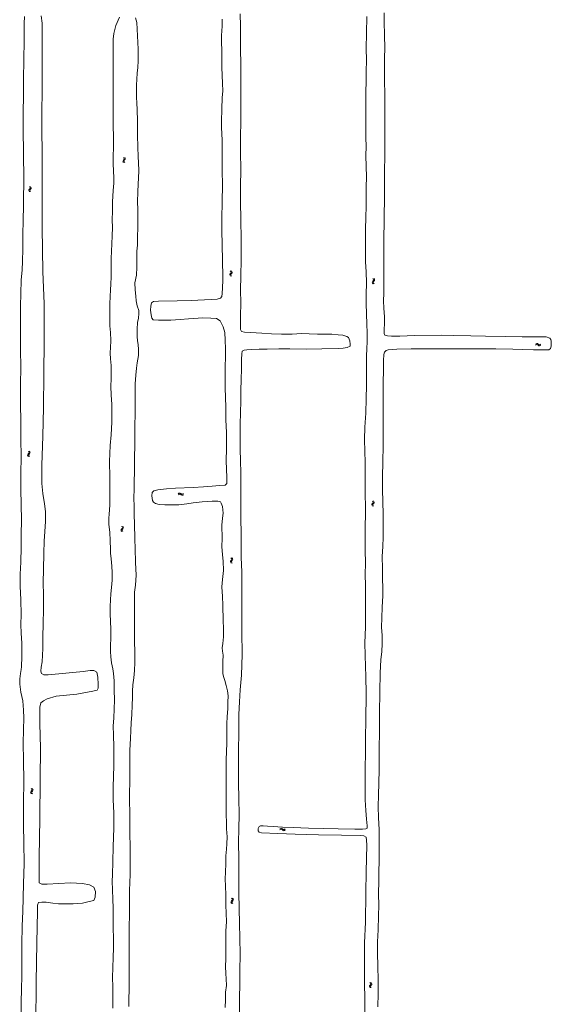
# Model space of a CAD drawing. Header units: metres. Extents: x 189705 to 199106, y 581686 to 588448.
# Tile 552 of 555: x 198580 to 198833, y 587684 to 588153. Entities that reach past the tile are written whole.
import ezdxf

# ---------------------------------------------------------------- set-up
doc = ezdxf.new("R2010")
doc.units = ezdxf.units.M
doc.layers.add('B-WA-OG-GBKN-G', color=7, linetype='Continuous', lineweight=18)

msp = doc.modelspace()

# ---------------------------------------------------------------- linework, layer by layer
at = {"layer": 'B-WA-OG-GBKN-G'}
for p, q in [((198629.253, 588085.732), (198629.348, 588086.057)), ((198629.375, 588085.428), (198629.253, 588085.732)), ((198629.348, 588086.057), (198629.598, 588086.378)), ((198629.654, 588085.131), (198629.375, 588085.428)), ((198629.82, 588087.33), (198629.541, 588087.629)), ((198629.598, 588086.378), (198629.847, 588086.701)), ((198629.753, 588085.756), (198629.844, 588086.069)), ((198629.873, 588085.451), (198629.753, 588085.756)), ((198629.943, 588087.016), (198629.82, 588087.33)), ((198629.844, 588086.069), (198630.094, 588086.401)), ((198629.847, 588086.701), (198629.943, 588087.016)), ((198630.15, 588085.152), (198629.873, 588085.451)), ((198630.316, 588087.35), (198630.038, 588087.649)), ((198630.094, 588086.401), (198630.345, 588086.722)), ((198630.441, 588087.037), (198630.316, 588087.35)), ((198630.345, 588086.722), (198630.441, 588087.037)), ((198585.006, 588073.478), (198584.725, 588073.776)), ((198585.502, 588073.501), (198585.222, 588073.799)), ((198584.446, 588071.877), (198584.54, 588072.203)), ((198584.57, 588071.575), (198584.446, 588071.877)), ((198584.54, 588072.203), (198584.788, 588072.525)), ((198584.851, 588071.279), (198584.57, 588071.575)), ((198584.788, 588072.525), (198585.036, 588072.85)), ((198584.946, 588071.904), (198585.036, 588072.218)), ((198585.068, 588071.6), (198584.946, 588071.904)), ((198585.13, 588073.165), (198585.006, 588073.478)), ((198585.036, 588072.85), (198585.13, 588073.165)), ((198585.036, 588072.218), (198585.284, 588072.55)), ((198585.347, 588071.302), (198585.068, 588071.6)), ((198585.284, 588072.55), (198585.534, 588072.873)), ((198585.628, 588073.188), (198585.502, 588073.501)), ((198585.534, 588072.873), (198585.628, 588073.188)), ((198680.208, 588031.578), (198680.3, 588031.904)), ((198680.333, 588031.276), (198680.208, 588031.578)), ((198680.3, 588031.904), (198680.546, 588032.227)), ((198680.759, 588033.181), (198680.478, 588033.477)), ((198680.546, 588032.227), (198680.793, 588032.553)), ((198680.708, 588031.607), (198680.796, 588031.921)), ((198680.831, 588031.303), (198680.708, 588031.607)), ((198680.885, 588032.869), (198680.759, 588033.181)), ((198680.793, 588032.553), (198680.885, 588032.869)), ((198680.796, 588031.921), (198681.042, 588032.255)), ((198681.255, 588033.207), (198680.974, 588033.503)), ((198681.042, 588032.255), (198681.291, 588032.579)), ((198681.383, 588032.895), (198681.255, 588033.207)), ((198681.291, 588032.579), (198681.383, 588032.895)), ((198680.615, 588030.981), (198680.333, 588031.276)), ((198681.111, 588031.007), (198680.831, 588031.303)), ((198748.073, 588027.936), (198748.163, 588028.263)), ((198748.2, 588027.635), (198748.073, 588027.936)), ((198748.163, 588028.263), (198748.407, 588028.588)), ((198748.484, 588027.342), (198748.2, 588027.635)), ((198748.615, 588029.543), (198748.331, 588029.838)), ((198748.407, 588028.588), (198748.652, 588028.915)), ((198748.572, 588027.969), (198748.659, 588028.283)), ((198748.698, 588027.666), (198748.572, 588027.969)), ((198748.742, 588029.232), (198748.615, 588029.543)), ((198748.652, 588028.915), (198748.742, 588029.232)), ((198748.659, 588028.283), (198748.903, 588028.619)), ((198748.979, 588027.371), (198748.698, 588027.666)), ((198749.11, 588029.572), (198748.827, 588029.866)), ((198748.903, 588028.619), (198749.15, 588028.944)), ((198749.24, 588029.26), (198749.11, 588029.572)), ((198749.15, 588028.944), (198749.24, 588029.26)), ((198826.138, 587998.8), (198825.84, 587998.52)), ((198826.451, 587998.926), (198826.138, 587998.8)), ((198826.767, 587998.832), (198826.451, 587998.926)), ((198827.089, 587998.582), (198826.767, 587998.832)), ((198827.421, 587998.333), (198827.089, 587998.582)), ((198828.337, 587998.643), (198828.039, 587998.365)), ((198826.161, 587998.304), (198825.863, 587998.024)), ((198826.474, 587998.428), (198826.161, 587998.304)), ((198826.789, 587998.334), (198826.474, 587998.428)), ((198827.113, 587998.085), (198826.789, 587998.334)), ((198827.436, 587997.837), (198827.113, 587998.085)), ((198827.735, 587998.243), (198827.421, 587998.333)), ((198827.761, 587997.743), (198827.436, 587997.837)), ((198828.039, 587998.365), (198827.735, 587998.243)), ((198828.064, 587997.867), (198827.761, 587997.743)), ((198828.36, 587998.147), (198828.064, 587997.867)), ((198584.145, 587947.454), (198584.43, 587947.163)), ((198584.43, 587947.163), (198584.559, 587946.861)), ((198584.64, 587947.488), (198584.927, 587947.199)), ((198584.927, 587947.199), (198585.058, 587946.899)), ((198583.994, 587945.879), (198583.907, 587945.561)), ((198583.907, 587945.561), (198584.04, 587945.252)), ((198584.236, 587946.207), (198583.994, 587945.879)), ((198584.04, 587945.252), (198584.327, 587944.961)), ((198584.476, 587946.545), (198584.236, 587946.207)), ((198584.491, 587945.913), (198584.405, 587945.596)), ((198584.405, 587945.596), (198584.536, 587945.286)), ((198584.559, 587946.861), (198584.476, 587946.545)), ((198584.732, 587946.244), (198584.491, 587945.913)), ((198584.536, 587945.286), (198584.823, 587944.995)), ((198584.972, 587946.572), (198584.732, 587946.244)), ((198585.058, 587946.899), (198584.972, 587946.572)), ((198655.691, 587927.166), (198655.97, 587927.464)), ((198655.744, 587926.672), (198656.025, 587926.968)), ((198655.97, 587927.464), (198656.265, 587927.606)), ((198656.025, 587926.968), (198656.321, 587927.108)), ((198656.265, 587927.606), (198656.595, 587927.531)), ((198656.321, 587927.108), (198656.64, 587927.037)), ((198656.595, 587927.531), (198656.932, 587927.303)), ((198656.64, 587927.037), (198656.987, 587926.809)), ((198656.932, 587927.303), (198657.271, 587927.075)), ((198656.987, 587926.809), (198657.323, 587926.579)), ((198657.271, 587927.075), (198657.591, 587927)), ((198657.323, 587926.579), (198657.644, 587926.505)), ((198657.591, 587927), (198657.896, 587927.143)), ((198657.644, 587926.505), (198657.949, 587926.649)), ((198657.896, 587927.143), (198658.176, 587927.441)), ((198657.949, 587926.649), (198658.229, 587926.947)), ((198748.146, 587923.78), (198748.425, 587923.483)), ((198748.425, 587923.483), (198748.547, 587923.178)), ((198748.643, 587923.803), (198748.923, 587923.508)), ((198748.923, 587923.508), (198749.048, 587923.205)), ((198747.961, 587922.209), (198747.867, 587921.893)), ((198747.867, 587921.893), (198747.993, 587921.581)), ((198748.21, 587922.532), (198747.961, 587922.209)), ((198747.993, 587921.581), (198748.274, 587921.283)), ((198748.458, 587922.864), (198748.21, 587922.532)), ((198748.459, 587922.232), (198748.365, 587921.917)), ((198748.365, 587921.917), (198748.49, 587921.604)), ((198748.547, 587923.178), (198748.458, 587922.864)), ((198748.706, 587922.557), (198748.459, 587922.232)), ((198748.49, 587921.604), (198748.77, 587921.307)), ((198748.954, 587922.88), (198748.706, 587922.557)), ((198749.048, 587923.205), (198748.954, 587922.88)), ((198628.411, 587909.819), (198628.506, 587910.144)), ((198628.533, 587909.515), (198628.411, 587909.819)), ((198628.506, 587910.144), (198628.756, 587910.465)), ((198628.812, 587909.218), (198628.533, 587909.515)), ((198628.978, 587911.417), (198628.699, 587911.716)), ((198628.756, 587910.465), (198629.005, 587910.788)), ((198628.911, 587909.843), (198629.002, 587910.156)), ((198629.031, 587909.538), (198628.911, 587909.843)), ((198629.101, 587911.103), (198628.978, 587911.417)), ((198629.002, 587910.156), (198629.252, 587910.488)), ((198629.005, 587910.788), (198629.101, 587911.103)), ((198629.308, 587909.239), (198629.031, 587909.538)), ((198629.474, 587911.437), (198629.196, 587911.736)), ((198629.252, 587910.488), (198629.503, 587910.809)), ((198629.599, 587911.124), (198629.474, 587911.437)), ((198629.503, 587910.809), (198629.599, 587911.124)), ((198680.825, 587895.377), (198680.588, 587895.044)), ((198680.713, 587896.622), (198681.003, 587896.335)), ((198681.06, 587895.719), (198680.825, 587895.377)), ((198681.003, 587896.335), (198681.137, 587896.036)), ((198681.137, 587896.036), (198681.06, 587895.719)), ((198681.32, 587895.422), (198681.085, 587895.087)), ((198681.208, 587896.664), (198681.5, 587896.38)), ((198681.555, 587895.754), (198681.32, 587895.422)), ((198681.5, 587896.38), (198681.636, 587896.083)), ((198681.636, 587896.083), (198681.555, 587895.754)), ((198680.588, 587895.044), (198680.507, 587894.725)), ((198680.507, 587894.725), (198680.646, 587894.418)), ((198680.646, 587894.418), (198680.938, 587894.132)), ((198681.085, 587895.087), (198681.004, 587894.768)), ((198681.004, 587894.768), (198681.141, 587894.461)), ((198681.141, 587894.461), (198681.432, 587894.175)), ((198585.288, 587784.85), (198585.397, 587785.171)), ((198585.398, 587784.542), (198585.288, 587784.85)), ((198585.397, 587785.171), (198585.66, 587785.482)), ((198585.665, 587784.234), (198585.398, 587784.542)), ((198585.921, 587786.423), (198585.655, 587786.734)), ((198585.66, 587785.482), (198585.922, 587785.794)), ((198585.789, 587784.854), (198585.894, 587785.163)), ((198585.897, 587784.544), (198585.789, 587784.854)), ((198585.894, 587785.163), (198586.157, 587785.484)), ((198586.161, 587784.234), (198585.897, 587784.544)), ((198586.031, 587786.105), (198585.921, 587786.423)), ((198585.922, 587785.794), (198586.031, 587786.105)), ((198586.418, 587786.424), (198586.152, 587786.734)), ((198586.157, 587785.484), (198586.421, 587785.794)), ((198586.529, 587786.105), (198586.418, 587786.424)), ((198586.421, 587785.794), (198586.529, 587786.105)), ((198704.109, 587767.443), (198704.414, 587767.713)), ((198704.114, 587766.947), (198704.421, 587767.214)), ((198704.414, 587767.713), (198704.721, 587767.826)), ((198704.421, 587767.214), (198704.73, 587767.325)), ((198704.721, 587767.826), (198705.043, 587767.72)), ((198704.73, 587767.325), (198705.04, 587767.224)), ((198705.04, 587767.224), (198705.364, 587766.964)), ((198705.043, 587767.72), (198705.357, 587767.461)), ((198705.357, 587767.461), (198705.672, 587767.201)), ((198705.364, 587766.964), (198705.677, 587766.703)), ((198705.672, 587767.201), (198705.984, 587767.096)), ((198705.677, 587766.703), (198705.989, 587766.597)), ((198705.984, 587767.096), (198706.301, 587767.209)), ((198705.989, 587766.597), (198706.306, 587766.712)), ((198706.301, 587767.209), (198706.608, 587767.478)), ((198706.306, 587766.712), (198706.614, 587766.982)), ((198680.775, 587732.539), (198680.871, 587732.864)), ((198680.896, 587732.235), (198680.775, 587732.539)), ((198680.871, 587732.864), (198681.122, 587733.184)), ((198681.174, 587731.937), (198680.896, 587732.235)), ((198681.347, 587734.135), (198681.069, 587734.435)), ((198681.122, 587733.184), (198681.372, 587733.507)), ((198681.275, 587732.562), (198681.367, 587732.875)), ((198681.395, 587732.256), (198681.275, 587732.562)), ((198681.469, 587733.821), (198681.347, 587734.135)), ((198681.367, 587732.875), (198681.618, 587733.205)), ((198681.372, 587733.507), (198681.469, 587733.821)), ((198681.671, 587731.956), (198681.395, 587732.256)), ((198681.843, 587734.154), (198681.565, 587734.454)), ((198681.618, 587733.205), (198681.871, 587733.526)), ((198681.967, 587733.84), (198681.843, 587734.154)), ((198681.871, 587733.526), (198681.967, 587733.84)), ((198747.024, 587694.224), (198747.304, 587693.928)), ((198747.304, 587693.928), (198747.429, 587693.624)), ((198747.429, 587693.624), (198747.341, 587693.31)), ((198747.52, 587694.25), (198747.802, 587693.957)), ((198747.802, 587693.957), (198747.929, 587693.655)), ((198747.929, 587693.655), (198747.837, 587693.329)), ((198746.848, 587692.652), (198746.756, 587692.336)), ((198746.756, 587692.336), (198746.884, 587692.024)), ((198747.095, 587692.976), (198746.848, 587692.652)), ((198746.884, 587692.024), (198747.167, 587691.728)), ((198747.341, 587693.31), (198747.095, 587692.976)), ((198747.346, 587692.678), (198747.254, 587692.362)), ((198747.254, 587692.362), (198747.38, 587692.05)), ((198747.591, 587693.004), (198747.346, 587692.678)), ((198747.38, 587692.05), (198747.663, 587691.754)), ((198747.837, 587693.329), (198747.591, 587693.004))]:
    msp.add_line(p, q, dxfattribs=at)
at = {"layer": 'B-WA-OG-GBKN-G', "flags": 128}
for points in [[(198580.552, 588000), (198580.546, 588001.589), (198580.5, 588009.023), (198580.494, 588016.625), (198580.59, 588022.691), (198580.746, 588029.074), (198581.245, 588034.081), (198581.453, 588037.91), (198581.627, 588044.027), (198581.666, 588052.815), (198581.836, 588055.595), (198582.026, 588077.395), (198581.722, 588101.311), (198581.857, 588124.992), (198582.211, 588143.344), (198582.305, 588151.458), (198582.439, 588154.775)], [(198590.425, 588155.097), (198590.822, 588151.647), (198590.864, 588147.279), (198590.884, 588136.002)], [(198625.401, 588148.617), (198625.949, 588150.5), (198627.739, 588154.535)], [(198635.222, 588154.094), (198635.872, 588151.92), (198636.128, 588148.814), (198636.585, 588139.285), (198636.569, 588133.796), (198636.337, 588130.323), (198636.118, 588128.004), (198635.874, 588124.732), (198635.803, 588122.166), (198635.78, 588119.075), (198635.798, 588116.197), (198635.895, 588113.669), (198636.149, 588110.227), (198636.259, 588105.139), (198636.314, 588098.107), (198636.46, 588092.61), (198636.578, 588087.865), (198636.675, 588085.221), (198636.855, 588081.195), (198636.799, 588077.812), (198636.641, 588074.936), (198636.343, 588071.178), (198636.325, 588066.467), (198636.364, 588062.766), (198636.363, 588058.806), (198636.372, 588054.172), (198636.316, 588049.688), (198636.199, 588045.826), (198635.976, 588042.846), (198635.864, 588038.699), (198635.944, 588035.354), (198635.71, 588031.499), (198635.043, 588027.867), (198635.175, 588024.431), (198635.387, 588021.514), (198635.588, 588019.16), (198636.069, 588016.811), (198636.835, 588014.559), (198636.931, 588013.119), (198636.732, 588011.04), (198636.261, 588008.839)], [(198685.246, 588156.059), (198685.371, 588150.258), (198685.353, 588140.504), (198685.543, 588130.86), (198685.519, 588121.242), (198685.527, 588112.661), (198685.429, 588104.976), (198685.324, 588097.251), (198685.37, 588089.746), (198685.447, 588082.117), (198685.389, 588073.446), (198685.397, 588066.239), (198685.505, 588058.209), (198685.577, 588048.383), (198685.605, 588038.733), (198685.417, 588031.158), (198685.33, 588024.308), (198685.481, 588018.358), (198685.279, 588011.872), (198685.263, 588007.64), (198685.272, 588005.598), (198685.734, 588004.617), (198687.242, 588004.259), (198695.51, 588003.867), (198700.122, 588003.48), (198704.814, 588003.384), (198709.875, 588003.417), (198714.381, 588003.627), (198718.087, 588003.549), (198722.098, 588003.399), (198725.896, 588003.321), (198728.87, 588003.286), (198731.889, 588003.102), (198734.157, 588002.909), (198736.052, 588002.219), (198736.859, 588001.696)], [(198745.564, 588154.866), (198745.393, 588146.921), (198745.284, 588139.566), (198745.313, 588133.908), (198745.234, 588128.594), (198745.196, 588123.773), (198745.06, 588118.861), (198745.068, 588114.11), (198745.082, 588109.262), (198745.05, 588101.887), (198744.986, 588096.949), (198745.16, 588092.95), (198745.019, 588088.297), (198745.169, 588083.449), (198745.349, 588078.218), (198745.254, 588073.591), (198745.143, 588068.465), (198745.141, 588064.174), (198745.03, 588059.1), (198744.948, 588053.21), (198744.957, 588047.5), (198744.94, 588042.97), (198744.96, 588037.882), (198745.135, 588033.034), (198745.29, 588027.777), (198745.261, 588022.191), (198745.266, 588018.095), (198745.356, 588012.935), (198745.539, 588008.262), (198745.659, 588003.88), (198745.638, 588000)], [(198753.936, 588071.932), (198753.963, 588077.084), (198753.978, 588081.264), (198754.04, 588088.179), (198754.108, 588093.772), (198754.139, 588098.593), (198754.149, 588104.4), (198754.09, 588109.112), (198754.075, 588113.83), (198754.049, 588118.756), (198753.994, 588123.254), (198753.951, 588130.059), (198753.983, 588134.985), (198754.035, 588139.884), (198754.007, 588145.795), (198753.859, 588152.412), (198753.855, 588156.625)], [(198661.863, 588019.342), (198671.431, 588019.837), (198674.252, 588020.088), (198675.783, 588020.45), (198676.429, 588021.347), (198676.644, 588022.707), (198676.787, 588025.435), (198676.878, 588029.128), (198676.858, 588032.92), (198676.811, 588036.186), (198676.805, 588040.205), (198676.644, 588044.113), (198676.519, 588047.465), (198676.512, 588051.224), (198676.493, 588054.931), (198676.516, 588058.184), (198676.657, 588066.758), (198676.696, 588074.204), (198676.598, 588081.599), (198676.625, 588089.324), (198676.613, 588095.896), (198676.301, 588101.899), (198676.315, 588104.679), (198676.425, 588110.796), (198676.626, 588115.974), (198676.942, 588119.355), (198676.811, 588122.784), (198676.624, 588126.829), (198676.506, 588130.42), (198676.441, 588133.959), (198676.36, 588138.457), (198676.22, 588142.787), (198676.326, 588145.742), (198676.667, 588150.147), (198676.619, 588153.498)], [(198623.517, 588000), (198623.527, 588000.311), (198623.391, 588004.09), (198623.123, 588007.332), (198623.011, 588010.878), (198623.041, 588014.098), (198623.079, 588017.663), (198623.169, 588021.382), (198623.366, 588024.343), (198623.621, 588027.297), (198623.683, 588030.472), (198623.691, 588033.253), (198623.681, 588036.37), (198623.717, 588039.532), (198623.844, 588042.779), (198624.071, 588046.569), (198624.244, 588050.042), (198624.286, 588054.436), (198624.257, 588057.618), (198624.345, 588062.128), (198624.387, 588066.412), (198624.635, 588071.842), (198624.919, 588075.307), (198624.934, 588078.204), (198624.896, 588080.868), (198624.735, 588084.932), (198624.83, 588095.716), (198624.655, 588104.447), (198624.68, 588110.558), (198624.705, 588117.959), (198624.722, 588127.564), (198624.72, 588135.866), (198624.69, 588143.961), (198624.945, 588146.772), (198625.401, 588148.617)], [(198590.884, 588136.002), (198590.833, 588123.74), (198590.67, 588104.739), (198590.768, 588085.905), (198590.883, 588068.069), (198590.875, 588053.992), (198591.092, 588033.214), (198591.829, 588017.837), (198591.733, 588001.713), (198591.72, 588000)], [(198833.286, 588000), (198833.174, 588000.751), (198832.73, 588001.48), (198831.048, 588001.994), (198828.598, 588002.045), (198819.513, 588002.105), (198811.49, 588002.173), (198802.054, 588002.338), (198795.088, 588002.497), (198786.859, 588002.76), (198781.188, 588002.802), (198768.239, 588002.713), (198761.257, 588002.445), (198757.226, 588002.356), (198755.366, 588002.469), (198754.085, 588002.819), (198753.746, 588003.702), (198753.781, 588005.471), (198753.946, 588008.516), (198753.871, 588011.641), (198753.672, 588015.77), (198753.522, 588019.244), (198753.612, 588022.899), (198753.665, 588026.878), (198753.635, 588031.188), (198753.64, 588035.958), (198753.647, 588041.065), (198753.614, 588045.868), (198753.664, 588050.624), (198753.748, 588055.543), (198753.813, 588060.675), (198753.884, 588066.897), (198753.936, 588071.932)], [(198678.094, 588000), (198678.084, 588000.496), (198677.864, 588004.204), (198677.139, 588006.917), (198675.637, 588009.718), (198673.88, 588010.777), (198671.243, 588010.998), (198667.348, 588011.096), (198660.561, 588010.671), (198656.56, 588010.29), (198652.081, 588010.092), (198648.925, 588010.096), (198646.228, 588010.025), (198643.766, 588010.122), (198643.057, 588010.949), (198642.69, 588012.571), (198642.526, 588014.775), (198642.569, 588016.707), (198642.946, 588018.241), (198643.941, 588018.929), (198646.21, 588019.027), (198655.096, 588019.195), (198661.863, 588019.342)], [(198636.261, 588008.839), (198636.044, 588005.716), (198636.033, 588002.359), (198636.319, 588000)], [(198581.006, 587844.73), (198581.116, 587849.622), (198581.175, 587856.083), (198580.837, 587860.816), (198580.708, 587864.841), (198580.753, 587869.747), (198580.659, 587876.598), (198580.31, 587883.159), (198580.411, 587888.894), (198580.668, 587894.693), (198580.802, 587901.827), (198580.812, 587907.608), (198581.044, 587914.775), (198580.744, 587922.009), (198580.634, 587929.443), (198580.717, 587936.76), (198580.746, 587944.978), (198580.673, 587953.338), (198580.637, 587961.394), (198580.527, 587970.371), (198580.482, 587979.256), (198580.624, 587987.817), (198580.568, 587995.769), (198580.552, 588000)], [(198591.72, 588000), (198591.604, 587984.319), (198591.405, 587968.312), (198591.153, 587954.729), (198590.705, 587940.811), (198590.699, 587932.113), (198591.193, 587927.393), (198591.971, 587922.463), (198592.471, 587918.767), (198592.472, 587914.049), (198592.111, 587909.242), (198591.841, 587904.667), (198591.681, 587898.848), (198591.472, 587891.072), (198591.298, 587884.994), (198591.396, 587878.85), (198591.399, 587871.85), (198591.327, 587865.5), (198591.15, 587858.786), (198591.123, 587853.498), (198591.067, 587850.245), (198590.792, 587847.135), (198590.39, 587844.545), (198590.198, 587842.68), (198590.465, 587841.525), (198591.693, 587840.87), (198593.637, 587840.873), (198605.516, 587842.095), (198610.328, 587842.55), (198613.661, 587842.921), (198615.501, 587842.899), (198616.91, 587842.179), (198617.299, 587839.74), (198617.463, 587836.317), (198617.532, 587834.515), (198616.995, 587833.546), (198615.022, 587833.05), (198607.342, 587831.664), (198597.421, 587830.692), (198593.241, 587829.43), (198591.5, 587828.557), (198590.12, 587827.528)], [(198623.113, 587930.17), (198622.995, 587934.967), (198622.957, 587942.679), (198623.243, 587950.241), (198623.671, 587955.32), (198623.955, 587961.365), (198624.027, 587965.389), (198623.973, 587969.92), (198623.723, 587974.276), (198623.603, 587978.528), (198623.705, 587982.002), (198623.78, 587985.183), (198623.699, 587988.45), (198623.443, 587991.601), (198623.295, 587994.24), (198623.42, 587997.078), (198623.517, 588000)], [(198636.319, 588000), (198636.381, 587999.486), (198636.794, 587996.561), (198636.776, 587993.159), (198636.162, 587989.649), (198635.728, 587987.176), (198635.516, 587983.755), (198635.145, 587979.687), (198635.186, 587976.304), (198635.2, 587972.908), (198635.175, 587967.931), (198635.15, 587964.489), (198634.981, 587960.498), (198635.002, 587957.031), (198634.997, 587953.686), (198634.961, 587949.215), (198634.898, 587945.8), (198634.892, 587942.151), (198634.805, 587937.699), (198634.742, 587933.033), (198634.665, 587929.385), (198634.573, 587925.374), (198634.661, 587921.174), (198634.743, 587916.967), (198634.814, 587913.123), (198634.931, 587905.65), (198635.095, 587901.074), (198635.379, 587894.507), (198635.549, 587888.486), (198635.232, 587883.646), (198634.884, 587880.252), (198634.854, 587875.651), (198634.795, 587870.615), (198634.763, 587865.645), (198634.784, 587860.92), (198634.873, 587856.862), (198634.906, 587851.891), (198635.042, 587846.79), (198634.827, 587842.955), (198634.511, 587839.489), (198634.027, 587836.095), (198633.857, 587833.154), (198633.834, 587830.115), (198633.783, 587826.511), (198633.598, 587821.976), (198633.305, 587817.985), (198633.086, 587814.441), (198632.904, 587810.579)], [(198644.791, 587922.56), (198643.894, 587923.18), (198643.425, 587924.045), (198643.132, 587926.204), (198643.276, 587927.785), (198643.961, 587928.663), (198646.017, 587929.06), (198650.077, 587929.59), (198654.388, 587929.847), (198662.783, 587930.277), (198667.743, 587930.543), (198671.879, 587930.923), (198675.303, 587931.203), (198678.058, 587931.384), (198678.749, 587932.093), (198678.865, 587933.311), (198678.855, 587935.015), (198678.539, 587942.872), (198678.634, 587948.775), (198678.628, 587956.403), (198678.394, 587962.471), (198678.347, 587968.557), (198678.254, 587973.074), (198678.084, 587977.774), (198678.068, 587982.272), (198678.012, 587987.658), (198678.115, 587992.686), (198678.156, 587996.86), (198678.094, 588000)], [(198737.413, 588000), (198737.661, 587998.756), (198737.512, 587997.616), (198736.161, 587996.91), (198734.26, 587996.602), (198731.939, 587996.465), (198724.019, 587996.318), (198716.637, 587996.259), (198708.828, 587996.325), (198703.552, 587996.353), (198698.114, 587996.251), (198694.232, 587996.148), (198690.693, 587996.056), (198688.275, 587995.907), (198687.114, 587995.705), (198686.165, 587995.198), (198685.912, 587993.936), (198685.827, 587991.292), (198685.76, 587987.112), (198685.62, 587981.371), (198685.538, 587976.847), (198685.452, 587971.43), (198685.366, 587966.019), (198685.239, 587960.277), (198685.223, 587954.568), (198685.204, 587948.56), (198685.331, 587942.953), (198685.418, 587937.269), (198685.502, 587932.162), (198685.471, 587927.457), (198685.432, 587923.549), (198685.445, 587919.797), (198685.529, 587914.683), (198685.603, 587909.037), (198685.668, 587902.835), (198685.703, 587896.995), (198685.899, 587889.788), (198685.93, 587881.997), (198685.927, 587872.594), (198686.032, 587861.485), (198686.163, 587850.564), (198685.853, 587840.805), (198685.221, 587833.796), (198684.841, 587827.998), (198684.525, 587822.004), (198684.513, 587813.359), (198684.456, 587804.805), (198684.341, 587796.438), (198684.414, 587789.225)], [(198736.859, 588001.696), (198737.389, 588000.118), (198737.413, 588000)], [(198745.638, 588000), (198745.637, 587999.732), (198745.497, 587996.434), (198745.356, 587992.857), (198745.315, 587988.814), (198745.344, 587984.303), (198745.329, 587978.82), (198745.251, 587972.689), (198745.111, 587965.613), (198744.643, 587959.011), (198744.412, 587953.134), (198744.59, 587947.443), (198744.687, 587942.388), (198744.776, 587937.105), (198744.731, 587932.135), (198744.786, 587926.392), (198744.839, 587921.706), (198744.941, 587916.288), (198744.69, 587912.867), (198744.672, 587909.361), (198744.711, 587905.673)], [(198754.741, 587995.57), (198755.721, 587995.882), (198759.767, 587996.134), (198766.65, 587996.306), (198775.413, 587996.351), (198784.518, 587996.31), (198792.976, 587996.37), (198800.235, 587996.411), (198806.942, 587996.357), (198815.043, 587996.218), (198819.916, 587996.069), (198824.957, 587995.888), (198828.469, 587995.844), (198830.925, 587995.825), (198832.222, 587995.915), (198832.997, 587996.559), (198833.301, 587997.685), (198833.418, 587999.117), (198833.286, 588000)], [(198751.178, 587731.129), (198751.108, 587736.307), (198751.31, 587742.891), (198751.294, 587747.317), (198751.389, 587751.84), (198751.442, 587757.09), (198751.457, 587762.572), (198751.371, 587767.122), (198751.127, 587772.71), (198751, 587778.11), (198751.08, 587783.547), (198751.221, 587789.482), (198751.466, 587795.58), (198751.452, 587801.6), (198751.432, 587806.675), (198751.516, 587812.832), (198751.581, 587822.799), (198751.728, 587832.617), (198751.841, 587841.838), (198752.158, 587848.084), (198752.717, 587852.061), (198752.839, 587855.702), (198752.762, 587859.637), (198752.556, 587863.63), (198752.67, 587868.14), (198752.871, 587873.207), (198753.138, 587878.514), (198753.134, 587882.584), (198752.979, 587886.596), (198752.973, 587891.58), (198752.892, 587897.381), (198753.098, 587902.111), (198753.244, 587906.536), (198753.266, 587911.909), (198753.262, 587917.547), (198753.131, 587923.426), (198753.025, 587929.305), (198753.054, 587934.872), (198753.193, 587942.979), (198753.37, 587949.634), (198753.274, 587956.187), (198753.252, 587961.935), (198753.327, 587967.703), (198753.278, 587973.296), (198753.366, 587980.276), (198753.442, 587986.153), (198753.498, 587990.813), (198753.571, 587993.664), (198753.868, 587994.758), (198754.741, 587995.57)], [(198624.796, 587715.086), (198624.655, 587720.382), (198624.679, 587725.21), (198624.664, 587729.676), (198624.453, 587733.999), (198624.313, 587738.342), (198624.257, 587742.529), (198624.299, 587745.595), (198624.422, 587751.841), (198624.691, 587758.852), (198625.01, 587767.898), (198624.937, 587775.008), (198624.717, 587781.438), (198624.67, 587787.427), (198624.983, 587797.717), (198625.034, 587806.375), (198624.74, 587812.313), (198624.703, 587816.37), (198625.016, 587820.426), (198625.179, 587824.495), (198625.261, 587829.018), (198625.201, 587833.678), (198625.139, 587838.073), (198624.885, 587841.522), (198624.534, 587843.85), (198623.829, 587846.68), (198623.558, 587849.442), (198623.429, 587851.964), (198623.464, 587855.126), (198623.545, 587858.159), (198623.562, 587862.754), (198623.153, 587870.021), (198623.255, 587873.539), (198623.452, 587876.656), (198623.61, 587879.513), (198623.852, 587882.564), (198624.175, 587886.127), (198624.187, 587889.653), (198624.034, 587892.686), (198623.67, 587896.24), (198623.353, 587898.86), (198623.324, 587900.707), (198623.294, 587905.036), (198623.074, 587908.699), (198622.589, 587912.811), (198622.61, 587915.578), (198622.795, 587917.508), (198623.141, 587921.764), (198623.142, 587925.77), (198623.113, 587930.17)], [(198678.437, 587796.501), (198678.474, 587801.031), (198678.682, 587803.668), (198678.794, 587809.007), (198678.763, 587813.155), (198678.844, 587817.607), (198679.044, 587821.087), (198679.257, 587824.624), (198679.358, 587827.857), (198679.412, 587830.819), (198679.165, 587833.315), (198678.524, 587835.788), (198677.927, 587838.286), (198677.331, 587839.618), (198676.925, 587841.318), (198676.909, 587844.39), (198676.989, 587847.338), (198677.127, 587850.248), (198676.761, 587852.161), (198676.673, 587853.853), (198676.858, 587855.829), (198677.283, 587859.054), (198677.265, 587863.092), (198677.108, 587866.612), (198676.933, 587874.183), (198676.708, 587878.306), (198676.511, 587882.889), (198676.776, 587886.419), (198677.187, 587890.682), (198677.125, 587895.082), (198676.739, 587898.059), (198676.507, 587902.066), (198676.578, 587905.876), (198676.449, 587912.28), (198676.707, 587915.674), (198677.056, 587918.038), (198676.96, 587919.639), (198676.755, 587921.228), (198676.095, 587922.742), (198675.735, 587923.346), (198674.519, 587923.69), (198671.771, 587923.652), (198667.064, 587923.378), (198662.758, 587922.908), (198659.749, 587922.437), (198655.884, 587922.023), (198652.403, 587921.957), (198649.247, 587921.954), (198646.526, 587922.065), (198644.791, 587922.56)], [(198744.711, 587905.673), (198744.754, 587900.242), (198744.833, 587894.247), (198744.804, 587888.531), (198744.896, 587883.676), (198744.936, 587876.417), (198744.91, 587870.215), (198744.831, 587863.592), (198744.63, 587856.172), (198744.69, 587850.197), (198744.897, 587845.069), (198745.091, 587839.89), (198745.187, 587832.197), (198744.976, 587819.016), (198744.885, 587811.33), (198744.871, 587803.598), (198744.783, 587796.606), (198744.665, 587787.565), (198744.782, 587781.285), (198744.995, 587776.261), (198745.311, 587772.118), (198745.69, 587768.96), (198745.678, 587767.832), (198745.015, 587767.473), (198743.472, 587767.325), (198739.732, 587767.338), (198731.891, 587767.463), (198724.951, 587767.661), (198717.81, 587767.86), (198710.481, 587768.079), (198705.298, 587768.352), (198700.97, 587768.582), (198698.23, 587768.823), (198696.15, 587768.931), (198694.827, 587768.873), (198694.197, 587768.558), (198693.79, 587767.575), (198693.798, 587766.564), (198694.177, 587765.849), (198695.4, 587765.59), (198703.149, 587765.181), (198711.411, 587764.886), (198722.466, 587764.595), (198733.496, 587764.532), (198742.581, 587764.277), (198744.136, 587764.14), (198745.143, 587763.48), (198745.434, 587762.124), (198745.467, 587759.739), (198745.266, 587747.134)], [(198580.851, 587679.169), (198580.881, 587684.892), (198581.003, 587690.996), (198581.075, 587697.354), (198581.165, 587704.78), (198581.217, 587712.272), (198581.347, 587721.306), (198581.577, 587728.032), (198581.759, 587734.55), (198581.969, 587741.341), (198582.258, 587750.808), (198582.149, 587761.023), (198581.97, 587769.041), (198581.961, 587779.877), (198582.028, 587790.434), (198581.91, 587800.046), (198581.777, 587808.335), (198581.972, 587814.705), (198582.151, 587820.433), (198581.969, 587824.044), (198581.584, 587828.557), (198580.633, 587832.671), (198580.127, 587836.406), (198580.16, 587838.979), (198580.484, 587841.498), (198580.889, 587843.376), (198581.006, 587844.73)], [(198590.12, 587827.528), (198589.669, 587825.508), (198589.718, 587822.358), (198589.72, 587817.744), (198589.97, 587805.895), (198589.816, 587791.21), (198589.667, 587772.313), (198589.326, 587753.961), (198589.444, 587741.711), (198590.62, 587741.031), (198593.148, 587741.109), (198604.402, 587741.699), (198610, 587741.384), (198613.444, 587740.809), (198615.525, 587739.606), (198616.241, 587737.606), (198616.058, 587734.859), (198615.402, 587733.372), (198613.26, 587732.787), (198610.12, 587732.103), (198605.634, 587731.789), (198601.887, 587731.679), (198598.583, 587731.8), (198595.914, 587732.034), (198592.689, 587732.517), (198590.628, 587732.502), (198589.136, 587732.341), (198588.611, 587731.087), (198588.545, 587728.3), (198588.35, 587713.162), (198587.968, 587694.343), (198587.876, 587674.045)], [(198632.904, 587810.579), (198632.648, 587804.916), (198632.644, 587797.917), (198632.604, 587792.726), (198632.527, 587789.013), (198632.405, 587785.462), (198632.451, 587780.627), (198632.579, 587775.221), (198632.634, 587769.537), (198632.653, 587764.573), (198632.731, 587759.615), (198632.768, 587755.454), (198632.778, 587750.995), (198632.686, 587745.733), (198632.549, 587741.845), (198632.445, 587738.067), (198632.412, 587734.159), (198632.426, 587729.318), (198632.393, 587725.54), (198632.354, 587721.651), (198632.35, 587717.121), (198632.267, 587712.41), (198632.266, 587708.308), (198632.304, 587704.361), (198632.274, 587699.941), (198632.319, 587694.821), (198632.264, 587690.485), (198632.16, 587686.558), (198632.075, 587682.761)], [(198678.1, 587682.322), (198678.158, 587685.88), (198678.261, 587689.528), (198678.628, 587692.825), (198678.527, 587695.911), (198678.346, 587698.478), (198678.227, 587701.79), (198678.324, 587705.49), (198678.302, 587708.757), (198678.296, 587711.44), (198678.291, 587714.181), (198678.405, 587718.614), (198678.584, 587723.331), (198678.519, 587727.051), (198678.353, 587731.232), (198678.338, 587735.938), (198678.244, 587740.164), (198678.087, 587743.671), (198678.181, 587746.807), (198678.383, 587750.915), (198678.389, 587754.544), (198678.652, 587757.809), (198678.756, 587760.407), (198678.923, 587763.738), (198678.728, 587767.504), (198678.596, 587770.771), (198678.496, 587774.012), (198678.438, 587777.752), (198678.522, 587782.8), (198678.495, 587787.512), (198678.484, 587791.66), (198678.437, 587796.501)], [(198684.414, 587789.225), (198684.539, 587782.121), (198684.692, 587774.084), (198684.562, 587767.694), (198684.392, 587761.039), (198684.507, 587753.249), (198684.49, 587744.966), (198684.564, 587736.748), (198684.684, 587729.735), (198684.878, 587722.158), (198685.057, 587715.436), (198685.114, 587707.639), (198685.009, 587699.941), (198685.073, 587693.42), (198684.871, 587686.882), (198684.812, 587679.319)], [(198745.266, 587747.134), (198745.116, 587736.947), (198744.915, 587723.008), (198744.397, 587713.134), (198744.449, 587704.397), (198744.476, 587694.436), (198744.536, 587686.023), (198744.534, 587678.149)], [(198750.714, 587682.647), (198750.883, 587688.939), (198750.921, 587695.141), (198750.75, 587702.135), (198750.618, 587708.001), (198750.686, 587713.581), (198750.955, 587719.283), (198751.139, 587726.022), (198751.178, 587731.129)], [(198624.469, 587681.99), (198624.492, 587686.429), (198624.477, 587692.204), (198624.396, 587696.637), (198624.472, 587701.323), (198624.626, 587706.085), (198624.78, 587710.757), (198624.796, 587715.086)]]:
    msp.add_lwpolyline(points, dxfattribs=at)

doc.saveas('drawing.dxf')
